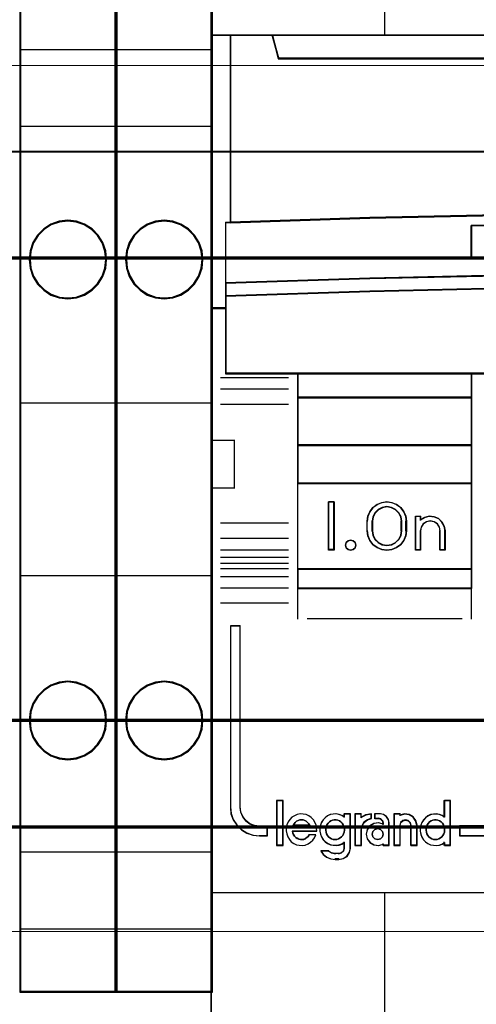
# Model space of a CAD drawing. Header units: millimetres. Extents: x -1290 to 1795, y -4192 to -1311.
# Tile 372 of 656: x 1441.54 to 1446.28, y -3690.16 to -3679.94. Entities that reach past the tile are written whole.
import ezdxf

# ---------------------------------------------------------------- set-up
doc = ezdxf.new("R2010")
doc.units = ezdxf.units.MM
doc.layers.add('30', color=7, linetype='Continuous')
doc.layers.add('45', color=7, linetype='Continuous')
doc.layers.add('Aparatura', color=7, linetype='Continuous', lineweight=13)

# ---------------------------------------------------------------- blocks, each defined once
blk = doc.blocks.new('*U212')
at = {"layer": '45', "color": 7}
for points in [[(441.49476, -233.600374), (423.482515, -233.600374), (423.482515, -315.623143), (441.49476, -315.623143), (459.495865, -315.623143), (477.50811, -315.623143), (477.50811, -233.600374), (459.495865, -233.600374), (441.49476, -233.600374)], [(424.522881, -262.076544), (424.522881, -252.367261), (423.482515, -252.367261), (423.482515, -266.534438), (424.258479, -266.534438), (424.258479, -265.900745), (424.258479, -265.228479), (424.258479, -262.087565), (424.522881, -262.076544)], [(439.239064, -261.695663), (446.741373, -261.612915), (454.249252, -261.612915), (461.751561, -261.695663), (469.25387, -261.855641), (476.499976, -262.087334), (476.499976, -252.367261), (474.327815, -252.367261), (474.010345, -253.558825), (426.98028, -253.558825), (426.66281, -252.367261), (424.490649, -252.367261), (424.490649, -262.087334), (431.731185, -261.855641), (439.239064, -261.695663)], [(426.978408, -253.588105), (474.012217, -253.588105), (474.329712, -252.367261), (468.508972, -252.367261), (459.496572, -252.367261), (450.495312, -252.367261), (441.494053, -252.367261), (432.481653, -252.367261), (426.660913, -252.367261), (426.978408, -253.588105)], [(461.751642, -264.826073), (469.253939, -264.98139), (476.750666, -265.231008), (476.750666, -262.069184), (476.500033, -262.05809), (469.253939, -261.825114), (461.751642, -261.664249), (454.249345, -261.581043), (446.741478, -261.581043), (439.239181, -261.664249), (431.731314, -261.825114), (424.49079, -262.05809), (424.234587, -262.069184), (424.234587, -265.231008), (431.731314, -264.98139), (439.239181, -264.826073), (446.741478, -264.742867), (454.249345, -264.742867), (461.751642, -264.826073)], [(464.010217, -262.237022), (464.010217, -263.916805), (454.99849, -263.79922), (445.992336, -263.79922), (436.975036, -263.916805), (436.975036, -262.237022), (445.992336, -262.125037), (454.99849, -262.125037), (464.010217, -262.237022)], [(454.99849, -263.79922), (464.010217, -263.916805), (464.010217, -262.237022), (454.99849, -262.125037), (445.992336, -262.125037), (436.975036, -262.237022), (436.975036, -263.916805), (445.992336, -263.79922), (454.99849, -263.79922)], [(446.741478, -264.713944), (439.239181, -264.798711), (431.731314, -264.956942), (424.234587, -265.211242), (424.234587, -265.900677), (431.731314, -265.652028), (439.239181, -265.482495), (446.741478, -265.403379), (454.249345, -265.403379), (461.751642, -265.482495), (469.253939, -265.652028), (476.750666, -265.900677), (476.750666, -265.211242), (469.253939, -264.956942), (461.751642, -264.798711), (454.249345, -264.713944), (446.741478, -264.713944)], [(445.995147, -269.920485), (454.995676, -269.920485), (459.49594, -269.920485), (464.001774, -269.920485), (473.007872, -269.920485), (476.750666, -269.920485), (476.750666, -266.509488), (476.750666, -265.872694), (469.253939, -265.629051), (461.751642, -265.462931), (454.249345, -265.385409), (446.741478, -265.385409), (439.239181, -265.462931), (431.731314, -265.629051), (424.234587, -265.872694), (424.234587, -266.509488), (424.234587, -269.920485), (427.982951, -269.920485), (436.983479, -269.920485), (441.494883, -269.920485), (445.995147, -269.920485)], [(437.007268, -271.173646), (437.007268, -269.886374), (427.980619, -269.886374), (427.980619, -271.173646), (437.007268, -271.173646)], [(437.007268, -271.141329), (427.980619, -271.141329), (427.980619, -273.647651), (437.007268, -273.647651), (437.007268, -271.141329)], [(437.007268, -275.62075), (437.007268, -273.613539), (427.980619, -273.613539), (427.980619, -275.62075), (437.007268, -275.62075)], [(437.007268, -280.062468), (437.007268, -275.588434), (427.980619, -275.588434), (427.980619, -280.062468), (437.007268, -280.062468)], [(429.871542, -276.566904), (429.871542, -279.073225), (429.58862, -279.073225), (429.58862, -276.566904), (429.871542, -276.566904)], [(431.586981, -277.569433), (431.626569, -277.313231), (431.728368, -277.073738), (431.886721, -276.862093), (432.101628, -276.706144), (432.344813, -276.605891), (432.604964, -276.566904), (432.865115, -276.605891), (433.113955, -276.706144), (433.323207, -276.862093), (433.487215, -277.073738), (433.589013, -277.313231), (433.622946, -277.569433), (433.622946, -278.070697), (433.589013, -278.332468), (433.487215, -278.571961), (433.323207, -278.778036), (433.113955, -278.933985), (432.865115, -279.039808), (432.604964, -279.073225), (432.344813, -279.039808), (432.101628, -278.933985), (431.886721, -278.778036), (431.728368, -278.571961), (431.626569, -278.332468), (431.586981, -278.070697), (431.586981, -277.569433)], [(433.379418, -278.070742), (433.379418, -277.567592), (433.339595, -277.332789), (433.231502, -277.13153), (433.060829, -276.963813), (432.844643, -276.852002), (432.6057, -276.812868), (432.366758, -276.852002), (432.161951, -276.963813), (431.985588, -277.13153), (431.877495, -277.332789), (431.837672, -277.567592), (431.837672, -278.070742), (431.877495, -278.305545), (431.985588, -278.517986), (432.161951, -278.680111), (432.366758, -278.786332), (432.6057, -278.825466), (432.844643, -278.786332), (433.060829, -278.680111), (433.231502, -278.517986), (433.339595, -278.305545), (433.379418, -278.070742)], [(434.092096, -279.073225), (434.092096, -277.313774), (434.342227, -277.313774), (434.342227, -277.498684), (434.558249, -277.369807), (434.797011, -277.313774), (435.052827, -277.336187), (435.280219, -277.431444), (435.462133, -277.605148), (435.581514, -277.818075), (435.621308, -278.064622), (435.621308, -279.073225), (435.365492, -279.073225), (435.365492, -278.064622), (435.331383, -277.874108), (435.223371, -277.711611), (435.052827, -277.599544), (434.859544, -277.560321), (434.660576, -277.599544), (434.495717, -277.711611), (434.382021, -277.874108), (434.342227, -278.064622), (434.342227, -279.073225), (434.092096, -279.073225)], [(430.960494, -278.674416), (430.996068, -278.809307), (430.960494, -278.944199), (430.865629, -279.038036), (430.729262, -279.073225), (430.598823, -279.038036), (430.498029, -278.944199), (430.462455, -278.809307), (430.498029, -278.674416), (430.598823, -278.580579), (430.729262, -278.54539), (430.865629, -278.580579), (430.960494, -278.674416)], [(437.007268, -280.030152), (427.980619, -280.030152), (427.980619, -281.051711), (437.007268, -281.051711), (437.007268, -280.030152)], [(424.994532, -292.409046), (424.994532, -282.99788), (424.490649, -282.99788), (424.490649, -292.409046), (424.524619, -292.739843), (424.632189, -293.048586), (424.819022, -293.335277), (425.062471, -293.566835), (425.345551, -293.743259), (425.668263, -293.859038), (426.01362, -293.892118), (426.415594, -293.892118), (426.415594, -293.401436), (426.01362, -293.401436), (425.747525, -293.362843), (425.498415, -293.269118), (425.294597, -293.109232), (425.13041, -292.899728), (425.034163, -292.662657), (424.994532, -292.409046)], [(424.994532, -292.409046), (424.994532, -282.99788), (424.490649, -282.99788), (424.490649, -292.409046), (424.524619, -292.739843), (424.632189, -293.048586), (424.819022, -293.335277), (425.062471, -293.566835), (425.345551, -293.743259), (425.668263, -293.859038), (426.01362, -293.892118), (426.415594, -293.892118), (426.415594, -293.401436), (426.01362, -293.401436), (425.747525, -293.362843), (425.498415, -293.269118), (425.294597, -293.109232), (425.13041, -292.899728), (425.034163, -292.662657), (424.994532, -292.409046)], [(427.20706, -294.371479), (427.20706, -292.066238), (426.893697, -292.066238), (426.893697, -294.371479), (427.20706, -294.371479)], [(441.516116, -293.371464), (436.378751, -293.371464), (436.378751, -293.892118), (441.516116, -293.892118), (441.516116, -293.371464)]]:
    blk.add_lwpolyline(points, close=True, dxfattribs=at)
at = {"layer": '45', "color": 139}
for points in [[(441.49476, -233.600374), (423.482515, -233.600374), (423.482515, -315.623143), (441.49476, -315.623143), (459.495865, -315.623143), (477.50811, -315.623143), (477.50811, -233.600374), (459.495865, -233.600374), (441.49476, -233.600374)], [(441.50013, -233.616532), (423.498631, -233.616532), (423.498631, -315.606984), (441.50013, -315.606984), (459.490495, -315.606984), (477.491994, -315.606984), (477.491994, -233.616532), (459.490495, -233.616532), (441.50013, -233.616532)], [(430.996068, -278.809307), (430.960494, -278.674416), (430.865629, -278.580579), (430.729262, -278.54539), (430.598823, -278.580579), (430.498029, -278.674416), (430.462455, -278.809307), (430.498029, -278.944199), (430.598823, -279.038036), (430.729262, -279.073225), (430.865629, -279.038036), (430.960494, -278.944199), (430.996068, -278.809307)], [(429.922774, -294.080631), (430.009304, -294.074945), (430.101602, -294.046519), (430.182364, -293.995351), (430.251588, -293.944183), (430.315043, -293.864589), (430.361193, -293.77931), (430.395805, -293.688345), (430.401573, -293.591695), (430.401573, -293.495044), (430.378499, -293.398394), (430.338118, -293.313115), (430.2862, -293.227835), (430.222745, -293.165297), (430.141983, -293.114129), (430.055453, -293.074332), (429.968923, -293.057276), (429.876624, -293.057276), (429.784326, -293.074332), (429.697796, -293.114129), (429.628572, -293.165297), (429.559348, -293.227835), (429.501661, -293.313115), (429.46128, -293.398394), (429.449743, -293.495044), (429.438205, -293.591695), (429.455511, -293.688345), (429.484355, -293.77931), (429.524736, -293.864589), (429.588191, -293.944183), (429.657415, -293.995351), (429.743945, -294.046519), (429.830475, -294.074945), (429.922774, -294.080631)], [(435.12102, -294.080631), (435.20755, -294.074945), (435.29408, -294.046519), (435.38061, -293.995351), (435.449835, -293.944183), (435.51329, -293.864589), (435.559439, -293.77931), (435.594051, -293.688345), (435.59982, -293.591695), (435.59982, -293.495044), (435.576745, -293.398394), (435.536365, -293.313115), (435.484447, -293.227835), (435.420991, -293.165297), (435.34023, -293.114129), (435.2537, -293.074332), (435.161401, -293.057276), (435.074871, -293.057276), (434.982572, -293.074332), (434.896042, -293.114129), (434.82105, -293.165297), (434.757594, -293.227835), (434.699907, -293.313115), (434.665295, -293.398394), (434.636452, -293.495044), (434.636452, -293.591695), (434.653758, -293.688345), (434.676833, -293.77931), (434.722982, -293.864589), (434.786438, -293.944183), (434.855662, -293.995351), (434.942192, -294.046519), (435.028722, -294.074945), (435.12102, -294.080631)], [(432.421422, -293.799888), (432.38011, -293.653668), (432.273877, -293.554239), (432.132233, -293.513297), (431.990589, -293.554239), (431.884356, -293.653668), (431.843044, -293.799888), (431.884356, -293.940259), (431.990589, -294.045538), (432.132233, -294.080631), (432.273877, -294.045538), (432.38011, -293.940259), (432.421422, -293.799888)]]:
    blk.add_lwpolyline(points, close=True, dxfattribs=at)
for points in [[(432.476932, -245.155304), (432.476932, -252.401373)], [(423.482515, -252.367261), (477.50811, -252.367261)], [(424.490649, -252.367261), (424.490649, -262.087334)], [(426.660913, -252.367261), (427.010089, -253.588105)], [(426.977857, -253.555789), (474.012768, -253.555789)], [(476.750666, -262.098106), (469.253939, -261.839575), (461.751642, -261.669179), (454.249345, -261.581043), (446.741478, -261.581043), (439.239181, -261.669179), (431.731314, -261.839575), (424.234587, -262.098106)], [(424.234587, -262.063995), (424.234587, -269.920485)], [(464.010217, -262.268666), (454.99849, -262.125037), (445.992336, -262.125037), (436.975036, -262.268666)], [(436.975036, -263.916805), (436.975036, -262.234554)], [(464.010217, -263.916805), (454.99849, -263.769586), (445.992336, -263.769586), (436.975036, -263.916805)], [(476.750666, -265.231008), (469.253939, -264.9666), (461.751642, -264.80208), (454.249345, -264.713944), (446.741478, -264.713944), (439.239181, -264.80208), (431.731314, -264.9666), (424.234587, -265.231008)], [(476.750666, -265.900677), (469.253939, -265.643043), (461.751642, -265.467383), (454.249345, -265.385409), (446.741478, -265.385409), (439.239181, -265.467383), (431.731314, -265.643043), (424.234587, -265.900677)], [(424.266818, -266.500327), (423.482515, -266.500327)], [(476.750666, -269.886374), (424.234587, -269.886374)], [(427.980619, -269.886374), (427.980619, -281.051711)], [(427.980619, -269.886374), (437.007268, -269.886374)], [(436.975036, -269.886374), (436.975036, -281.051711)], [(427.51147, -270.139519), (423.983896, -270.139519)], [(427.51147, -270.728397), (423.983896, -270.728397)], [(427.980619, -271.141329), (437.007268, -271.141329)], [(427.51147, -271.52015), (423.983896, -271.52015)], [(423.482515, -273.362188), (424.718061, -273.362188)], [(424.684039, -273.362188), (424.684039, -275.863123)], [(427.980619, -273.613539), (437.007268, -273.613539)], [(427.980619, -275.588434), (437.007268, -275.588434)], [(423.482515, -275.829012), (424.718061, -275.829012)], [(429.871542, -276.566904), (429.58862, -276.566904)], [(429.58862, -276.566904), (429.58862, -279.073225)], [(429.83931, -276.566904), (429.83931, -279.073225)], [(433.622946, -277.588463), (433.589013, -277.327398), (433.487215, -277.083359), (433.323207, -276.867697), (433.113955, -276.708787), (432.865115, -276.606631), (432.604964, -276.566904), (432.344813, -276.606631), (432.101628, -276.708787), (431.886721, -276.867697), (431.728368, -277.083359), (431.626569, -277.327398), (431.586981, -277.588463)], [(433.379418, -277.588463), (433.339595, -277.347167), (433.231502, -277.140342), (433.060829, -276.967987), (432.844643, -276.853084), (432.6057, -276.812868), (432.366758, -276.853084), (432.161951, -276.967987), (431.985588, -277.140342), (431.877495, -277.347167), (431.837672, -277.588463)], [(427.51147, -277.676436), (423.983896, -277.676436)], [(431.586981, -278.083982), (431.586981, -277.556147)], [(431.837672, -278.083982), (431.837672, -277.556147)], [(433.345396, -278.083982), (433.345396, -277.556147)], [(433.590715, -278.083982), (433.590715, -277.556147)], [(434.092096, -277.313774), (434.369646, -277.313774)], [(434.092096, -277.313774), (434.092096, -279.073225)], [(434.335624, -277.313774), (434.335624, -277.527421)], [(435.621308, -278.083982), (435.581309, -277.831078), (435.461311, -277.612661), (435.278459, -277.434478), (435.049892, -277.336765), (434.792756, -277.313774), (434.552761, -277.371252), (434.335624, -277.503452)], [(435.370617, -278.083982), (435.336117, -277.884578), (435.226868, -277.714498), (435.054369, -277.597201), (434.85887, -277.556147), (434.657622, -277.597201), (434.490873, -277.714498), (434.375873, -277.884578), (434.335624, -278.083982)], [(431.586981, -278.049871), (431.626569, -278.31708), (431.728368, -278.561548), (431.886721, -278.771904), (432.101628, -278.931093), (432.344813, -279.039113), (432.604964, -279.073225), (432.865115, -279.039113), (433.113955, -278.931093), (433.323207, -278.771904), (433.487215, -278.561548), (433.589013, -278.31708), (433.622946, -278.049871)], [(431.837672, -278.049871), (431.877495, -278.291167), (431.985588, -278.509483), (432.161951, -278.676092), (432.366758, -278.78525), (432.6057, -278.825466), (432.844643, -278.78525), (433.060829, -278.676092), (433.231502, -278.509483), (433.339595, -278.291167), (433.379418, -278.049871)], [(434.335624, -278.049871), (434.335624, -279.073225)], [(435.338386, -278.049871), (435.338386, -279.073225)], [(435.589076, -278.049871), (435.589076, -279.073225)], [(427.51147, -278.462803), (423.983896, -278.462803)], [(427.51147, -279.062453), (423.983896, -279.062453)], [(429.871542, -279.039113), (429.58862, -279.039113)], [(434.092096, -279.039113), (434.369646, -279.039113)], [(435.338386, -279.039113), (435.621308, -279.039113)], [(427.51147, -279.457432), (423.983896, -279.457432)], [(427.51147, -279.753666), (423.983896, -279.753666)], [(427.51147, -280.040924), (423.983896, -280.040924)], [(427.980619, -280.030152), (437.007268, -280.030152)], [(427.51147, -280.446675), (423.983896, -280.446675)], [(427.51147, -281.035553), (423.983896, -281.035553)], [(427.980619, -281.019394), (437.007268, -281.019394)], [(427.980619, -281.019394), (427.980619, -282.651376)], [(436.975036, -281.019394), (436.975036, -282.651376)], [(427.51147, -281.82192), (423.983896, -281.82192)], [(428.474838, -282.619059), (436.51305, -282.619059)], [(424.490649, -282.99788), (424.490649, -292.414538)], [(424.490649, -282.99788), (425.01889, -282.99788)], [(424.984868, -282.99788), (424.984868, -292.414538)], [(426.877581, -292.051875), (426.877581, -294.387637)], [(426.877581, -292.051875), (427.223176, -292.051875)], [(427.189154, -292.051875), (427.189154, -294.387637)], [(435.565798, -292.051875), (435.565798, -292.942373)], [(435.565798, -292.051875), (435.90602, -292.051875)], [(435.871998, -292.051875), (435.871998, -294.387637)], [(424.490649, -292.382221), (424.524758, -292.719001), (424.632769, -293.033329), (424.820368, -293.325205), (425.064814, -293.560951), (425.349055, -293.740567), (425.673088, -293.85844), (426.019861, -293.892118)], [(424.984868, -292.382221), (425.025117, -292.643286), (425.122867, -292.887325), (425.289616, -293.102988), (425.496615, -293.267572), (425.749613, -293.364053), (426.019861, -293.40378)], [(428.970847, -293.64195), (428.959474, -293.484964), (428.936728, -293.333584), (428.874177, -293.182204), (428.794568, -293.05325), (428.686525, -292.93551), (428.555738, -292.845804), (428.413577, -292.78413), (428.260044, -292.756097), (428.10651, -292.744884), (427.952977, -292.778524), (427.816502, -292.840197), (427.685715, -292.924297), (427.577672, -293.03643), (427.481003, -293.165384), (427.424139, -293.316764), (427.39002, -293.468144), (427.384334, -293.62513), (427.412766, -293.787724), (427.46963, -293.939104), (427.554927, -294.068057), (427.651596, -294.191404), (427.782384, -294.28111), (427.924544, -294.34839), (428.066705, -294.376424), (428.220239, -294.387637), (428.373772, -294.36521), (428.521619, -294.303537), (428.652407, -294.219437), (428.766135, -294.11291), (428.862805, -293.983957), (428.925355, -293.838184)], [(428.609136, -293.35351), (428.562796, -293.267333), (428.499077, -293.193467), (428.429567, -293.131912), (428.348471, -293.094979), (428.261582, -293.058045), (428.174694, -293.05189), (428.087806, -293.058045), (428.000917, -293.094979), (427.925614, -293.131912), (427.856103, -293.193467), (427.792385, -293.267333), (427.746045, -293.35351)], [(430.401573, -292.913084), (430.27576, -292.828984), (430.127072, -292.778524), (429.972665, -292.744884), (429.829696, -292.756097), (429.675289, -292.78413), (429.532319, -292.85141), (429.412225, -292.946724), (429.303568, -293.058857), (429.217787, -293.18781), (429.160599, -293.333584), (429.132005, -293.49057), (429.132005, -293.647557), (429.160599, -293.804544), (429.217787, -293.94471), (429.303568, -294.084877), (429.412225, -294.19701), (429.532319, -294.28111), (429.675289, -294.34839), (429.829696, -294.376424), (429.972665, -294.387637), (430.127072, -294.36521), (430.27576, -294.309144), (430.401573, -294.225044)], [(430.367551, -292.744884), (430.367551, -292.942373)], [(430.367551, -292.744884), (430.718518, -292.744884)], [(430.684495, -292.744884), (430.684495, -294.542038)], [(430.953092, -292.744884), (430.953092, -294.387637)], [(430.953092, -292.744884), (431.296896, -292.744884)], [(431.809021, -292.744884), (431.519092, -292.803457), (431.264665, -292.953145)], [(431.264665, -292.744884), (431.264665, -292.953145)], [(431.809021, -292.97469), (431.601929, -293.050266), (431.418505, -293.183977), (431.306083, -293.37001), (431.264665, -293.585112)], [(431.77679, -292.744884), (431.77679, -293.007006)], [(431.97018, -292.744884), (431.97018, -293.007006)], [(432.271008, -292.744884), (431.97018, -292.744884)], [(431.97018, -292.97469), (432.186848, -292.97469)], [(432.421422, -293.238607), (432.383307, -293.106648), (432.288019, -293.012392), (432.154616, -292.97469)], [(432.727623, -293.238607), (432.697815, -293.050522), (432.584546, -292.891825), (432.423584, -292.786027), (432.238777, -292.744884)], [(432.96757, -292.744884), (432.96757, -294.387637)], [(432.96757, -292.744884), (433.316746, -292.744884)], [(434.169093, -293.35351), (434.111278, -293.11006), (433.97252, -292.91298), (433.758602, -292.779662), (433.515777, -292.744884), (433.284514, -292.820237)], [(433.284514, -292.744884), (433.284514, -292.849014)], [(433.857521, -293.35351), (433.81617, -293.199622), (433.715746, -293.094979), (433.573971, -293.05189), (433.426289, -293.094979), (433.31405, -293.199622), (433.284514, -293.35351)], [(435.59982, -292.913084), (435.468288, -292.828984), (435.331037, -292.778524), (435.17663, -292.744884), (435.027942, -292.756097), (434.873535, -292.78413), (434.730566, -292.85141), (434.610472, -292.946724), (434.501815, -293.058857), (434.416033, -293.18781), (434.358845, -293.333584), (434.330252, -293.49057), (434.330252, -293.647557), (434.358845, -293.804544), (434.416033, -293.94471), (434.501815, -294.084877), (434.610472, -294.19701), (434.730566, -294.28111), (434.873535, -294.34839), (435.027942, -294.376424), (435.17663, -294.387637), (435.331037, -294.36521), (435.468288, -294.309144), (435.59982, -294.225044)], [(425.98763, -293.371464), (426.415594, -293.371464)], [(426.381572, -293.371464), (426.381572, -293.892118)], [(427.701278, -293.624609), (428.970847, -293.624609)], [(427.701278, -293.624609), (427.724405, -293.731212), (427.759094, -293.820047), (427.811128, -293.897038), (427.880507, -293.968106), (427.949886, -294.015485), (428.036609, -294.056941), (428.123333, -294.080631), (428.210056, -294.080631), (428.302561, -294.068786), (428.389285, -294.033252), (428.458663, -293.979951), (428.528042, -293.914805), (428.585858, -293.831892)], [(427.746045, -293.321194), (428.609136, -293.321194)], [(430.953092, -294.387637), (431.296896, -294.387637), (431.296896, -293.552795)], [(432.421422, -293.279772), (432.184378, -293.206291), (431.941553, -293.240205), (431.733416, -293.358905), (431.583096, -293.56239), (431.536843, -293.79979), (431.583096, -294.03719), (431.733416, -294.235023), (431.941553, -294.353723), (432.184378, -294.387637), (432.421422, -294.319809)], [(432.389191, -293.206291), (432.389191, -293.310422)], [(432.693601, -293.206291), (432.693601, -294.387637)], [(433.284514, -293.321194), (433.284514, -294.387637)], [(433.825289, -293.321194), (433.825289, -294.387637)], [(434.136862, -293.321194), (434.136862, -294.387637)], [(436.378751, -293.371464), (476.499976, -293.371464)], [(436.378751, -293.371464), (436.378751, -293.892118)], [(425.98763, -293.859802), (426.415594, -293.859802)], [(428.553626, -293.816713), (428.926081, -293.816713)], [(436.378751, -293.859802), (476.499976, -293.859802)], [(426.877581, -294.355321), (427.223176, -294.355321)], [(429.176771, -294.646169), (429.3107, -294.83525), (429.491214, -294.988878), (429.706666, -295.083418), (429.939586, -295.112962)], [(429.176771, -294.646169), (429.593992, -294.646169)], [(429.559969, -294.646169), (429.731409, -294.763166), (429.939586, -294.811342)], [(430.095373, -295.112962), (430.3364, -295.066559), (430.536277, -294.944751), (430.671488, -294.735937), (430.718518, -294.509721)], [(430.095373, -294.811342), (430.251597, -294.768253), (430.364079, -294.663609), (430.401573, -294.509721)], [(430.367551, -294.195534), (430.367551, -294.542038)], [(432.389191, -294.288892), (432.389191, -294.387637)], [(432.389191, -294.355321), (432.727623, -294.355321)], [(432.96757, -294.355321), (433.316746, -294.355321)], [(433.825289, -294.355321), (434.169093, -294.355321)], [(435.565798, -294.195534), (435.565798, -294.387637)], [(435.565798, -294.355321), (435.90602, -294.355321)], [(429.905564, -294.779025), (430.127604, -294.779025)], [(430.127604, -295.080646), (429.905564, -295.080646)], [(423.482515, -296.823939), (441.516116, -296.823939)], [(432.476932, -296.823939), (432.476932, -304.068212)]]:
    blk.add_lwpolyline(points, dxfattribs=at)
at = {"layer": '45', "color": 140}
for points in [[(424.522881, -262.076544), (424.522881, -252.367261), (423.482515, -252.367261), (423.482515, -266.534438), (424.258479, -266.534438), (424.258479, -265.900745), (424.258479, -265.228479), (424.258479, -262.087565), (424.522881, -262.076544)], [(424.506765, -262.070555), (424.506765, -252.383419), (423.498631, -252.383419), (423.498631, -266.51828), (424.250554, -266.51828), (424.250554, -265.886032), (424.250554, -265.2153), (424.250554, -262.08155), (424.506765, -262.070555)], [(439.239064, -261.695663), (446.741373, -261.612915), (454.249252, -261.612915), (461.751561, -261.695663), (469.25387, -261.855641), (476.499976, -262.087334), (476.499976, -252.367261), (474.327815, -252.367261), (474.010345, -253.558825), (426.98028, -253.558825), (426.66281, -252.367261), (424.490649, -252.367261), (424.490649, -262.087334), (431.731185, -261.855641), (439.239064, -261.695663)], [(426.994309, -253.571947), (473.996316, -253.571947), (474.313596, -252.383419), (468.496792, -252.383419), (459.490486, -252.383419), (450.495312, -252.383419), (441.500139, -252.383419), (432.493833, -252.383419), (426.677029, -252.383419), (426.994309, -253.571947)]]:
    blk.add_lwpolyline(points, close=True, dxfattribs=at)
at = {"layer": '45', "color": 59}
for points in [[(439.244757, -261.680807), (446.742675, -261.598334), (454.246159, -261.598334), (461.744077, -261.680807), (469.241995, -261.840253), (476.48386, -262.071176), (476.48386, -252.383419), (474.31297, -252.383419), (473.995687, -253.571022), (426.993148, -253.571022), (426.675864, -252.383419), (424.504974, -252.383419), (424.504974, -262.071176), (431.741272, -261.840253), (439.244757, -261.680807)], [(426.978408, -253.588105), (474.012217, -253.588105), (474.329712, -252.367261), (468.508972, -252.367261), (459.496572, -252.367261), (450.495312, -252.367261), (441.494053, -252.367261), (432.481653, -252.367261), (426.660913, -252.367261), (426.978408, -253.588105)], [(461.751642, -264.826073), (469.253939, -264.98139), (476.750666, -265.231008), (476.750666, -262.069184), (476.500033, -262.05809), (469.253939, -261.825114), (461.751642, -261.664249), (454.249345, -261.581043), (446.741478, -261.581043), (439.239181, -261.664249), (431.731314, -261.825114), (424.49079, -262.05809), (424.234587, -262.069184), (424.234587, -265.231008), (431.731314, -264.98139), (439.239181, -264.826073), (446.741478, -264.742867), (454.249345, -264.742867), (461.751642, -264.826073)], [(464.010217, -262.237022), (464.010217, -263.916805), (454.99849, -263.79922), (445.992336, -263.79922), (436.975036, -263.916805), (436.975036, -262.237022), (445.992336, -262.125037), (454.99849, -262.125037), (464.010217, -262.237022)], [(454.99849, -263.79922), (464.010217, -263.916805), (464.010217, -262.237022), (454.99849, -262.125037), (445.992336, -262.125037), (436.975036, -262.237022), (436.975036, -263.916805), (445.992336, -263.79922), (454.99849, -263.79922)], [(454.993118, -263.785183), (463.994101, -263.900647), (463.994101, -262.251161), (454.993118, -262.141195), (445.997702, -262.141195), (436.991152, -262.251161), (436.991152, -263.900647), (445.997702, -263.785183), (454.993118, -263.785183)], [(446.741478, -264.713944), (439.239181, -264.798711), (431.731314, -264.956942), (424.234587, -265.211242), (424.234587, -265.900677), (431.731314, -265.652028), (439.239181, -265.482495), (446.741478, -265.403379), (454.249345, -265.403379), (461.751642, -265.482495), (469.253939, -265.652028), (476.750666, -265.900677), (476.750666, -265.211242), (469.253939, -264.956942), (461.751642, -264.798711), (454.249345, -264.713944), (446.741478, -264.713944)], [(446.742757, -264.730103), (439.244809, -264.812689), (431.741294, -264.966851), (424.248912, -265.21461), (424.248912, -265.886314), (431.741294, -265.64406), (439.244809, -265.478887), (446.742757, -265.401806), (454.246272, -265.401806), (461.74422, -265.478887), (469.242168, -265.64406), (476.73455, -265.886314), (476.73455, -265.21461), (469.242168, -264.966851), (461.74422, -264.812689), (454.246272, -264.730103), (446.742757, -264.730103)], [(445.995147, -269.920485), (454.995676, -269.920485), (459.49594, -269.920485), (464.001774, -269.920485), (473.007872, -269.920485), (476.750666, -269.920485), (476.750666, -266.509488), (476.750666, -265.872694), (469.253939, -265.629051), (461.751642, -265.462931), (454.249345, -265.385409), (446.741478, -265.385409), (439.239181, -265.462931), (431.731314, -265.629051), (424.234587, -265.872694), (424.234587, -266.509488), (424.234587, -269.920485), (427.982951, -269.920485), (436.983479, -269.920485), (441.494883, -269.920485), (445.995147, -269.920485)], [(445.996859, -269.904327), (454.99217, -269.904327), (459.489826, -269.904327), (463.993048, -269.904327), (472.993926, -269.904327), (476.73455, -269.904327), (476.73455, -266.516285), (476.73455, -265.883778), (469.242168, -265.641775), (461.74422, -265.476773), (454.246272, -265.399772), (446.742757, -265.399772), (439.244809, -265.476773), (431.741294, -265.641775), (424.248912, -265.883778), (424.248912, -266.516285), (424.248912, -269.904327), (427.995103, -269.904327), (436.990414, -269.904327), (441.499203, -269.904327), (445.996859, -269.904327)], [(437.007268, -271.173646), (437.007268, -269.886374), (427.980619, -269.886374), (427.980619, -271.173646), (437.007268, -271.173646)], [(436.992943, -271.157488), (436.992943, -269.902532), (427.994944, -269.902532), (427.994944, -271.157488), (436.992943, -271.157488)], [(437.007268, -271.141329), (427.980619, -271.141329), (427.980619, -273.647651), (437.007268, -273.647651), (437.007268, -271.141329)], [(436.992943, -271.155692), (427.994944, -271.155692), (427.994944, -273.631492), (436.992943, -273.631492), (436.992943, -271.155692)], [(437.007268, -275.62075), (437.007268, -273.613539), (427.980619, -273.613539), (427.980619, -275.62075), (437.007268, -275.62075)], [(436.992943, -275.604592), (436.992943, -273.629697), (427.994944, -273.629697), (427.994944, -275.604592), (436.992943, -275.604592)], [(437.007268, -280.062468), (437.007268, -275.588434), (427.980619, -275.588434), (427.980619, -280.062468), (437.007268, -280.062468)], [(429.871542, -276.566904), (429.871542, -279.073225), (429.58862, -279.073225), (429.58862, -276.566904), (429.871542, -276.566904)], [(431.586981, -277.569433), (431.626569, -277.313231), (431.728368, -277.073738), (431.886721, -276.862093), (432.101628, -276.706144), (432.344813, -276.605891), (432.604964, -276.566904), (432.865115, -276.605891), (433.113955, -276.706144), (433.323207, -276.862093), (433.487215, -277.073738), (433.589013, -277.313231), (433.622946, -277.569433), (433.622946, -278.070697), (433.589013, -278.332468), (433.487215, -278.571961), (433.323207, -278.778036), (433.113955, -278.933985), (432.865115, -279.039808), (432.604964, -279.073225), (432.344813, -279.039808), (432.101628, -278.933985), (431.886721, -278.778036), (431.728368, -278.571961), (431.626569, -278.332468), (431.586981, -278.070697), (431.586981, -277.569433)], [(433.379418, -278.070742), (433.379418, -277.567592), (433.339595, -277.332789), (433.231502, -277.13153), (433.060829, -276.963813), (432.844643, -276.852002), (432.6057, -276.812868), (432.366758, -276.852002), (432.161951, -276.963813), (431.985588, -277.13153), (431.877495, -277.332789), (431.837672, -277.567592), (431.837672, -278.070742), (431.877495, -278.305545), (431.985588, -278.517986), (432.161951, -278.680111), (432.366758, -278.786332), (432.6057, -278.825466), (432.844643, -278.786332), (433.060829, -278.680111), (433.231502, -278.517986), (433.339595, -278.305545), (433.379418, -278.070742)], [(433.363302, -278.066702), (433.363302, -277.571632), (433.324311, -277.340599), (433.218478, -277.142571), (433.051373, -276.977548), (432.839707, -276.867532), (432.60576, -276.829027), (432.371813, -276.867532), (432.171287, -276.977548), (431.998612, -277.142571), (431.892779, -277.340599), (431.853788, -277.571632), (431.853788, -278.066702), (431.892779, -278.297735), (431.998612, -278.506765), (432.171287, -278.666287), (432.371813, -278.770802), (432.60576, -278.809307), (432.839707, -278.770802), (433.051373, -278.666287), (433.218478, -278.506765), (433.324311, -278.297735), (433.363302, -278.066702)], [(434.092096, -279.073225), (434.092096, -277.313774), (434.342227, -277.313774), (434.342227, -277.498684), (434.558249, -277.369807), (434.797011, -277.313774), (435.052827, -277.336187), (435.280219, -277.431444), (435.462133, -277.605148), (435.581514, -277.818075), (435.621308, -278.064622), (435.621308, -279.073225), (435.365492, -279.073225), (435.365492, -278.064622), (435.331383, -277.874108), (435.223371, -277.711611), (435.052827, -277.599544), (434.859544, -277.560321), (434.660576, -277.599544), (434.495717, -277.711611), (434.382021, -277.874108), (434.342227, -278.064622), (434.342227, -279.073225), (434.092096, -279.073225)], [(430.960494, -278.674416), (430.996068, -278.809307), (430.960494, -278.944199), (430.865629, -279.038036), (430.729262, -279.073225), (430.598823, -279.038036), (430.498029, -278.944199), (430.462455, -278.809307), (430.498029, -278.674416), (430.598823, -278.580579), (430.729262, -278.54539), (430.865629, -278.580579), (430.960494, -278.674416)], [(437.007268, -280.030152), (427.980619, -280.030152), (427.980619, -281.051711), (437.007268, -281.051711), (437.007268, -280.030152)], [(436.992943, -280.044514), (427.994944, -280.044514), (427.994944, -281.035553), (436.992943, -281.035553), (436.992943, -280.044514)], [(424.994532, -292.409046), (424.994532, -282.99788), (424.490649, -282.99788), (424.490649, -292.409046), (424.524619, -292.739843), (424.632189, -293.048586), (424.819022, -293.335277), (425.062471, -293.566835), (425.345551, -293.743259), (425.668263, -293.859038), (426.01362, -293.892118), (426.415594, -293.892118), (426.415594, -293.401436), (426.01362, -293.401436), (425.747525, -293.362843), (425.498415, -293.269118), (425.294597, -293.109232), (425.13041, -292.899728), (425.034163, -292.662657), (424.994532, -292.409046)], [(424.994532, -292.409046), (424.994532, -282.99788), (424.490649, -282.99788), (424.490649, -292.409046), (424.524619, -292.739843), (424.632189, -293.048586), (424.819022, -293.335277), (425.062471, -293.566835), (425.345551, -293.743259), (425.668263, -293.859038), (426.01362, -293.892118), (426.415594, -293.892118), (426.415594, -293.401436), (426.01362, -293.401436), (425.747525, -293.362843), (425.498415, -293.269118), (425.294597, -293.109232), (425.13041, -292.899728), (425.034163, -292.662657), (424.994532, -292.409046)], [(425.000889, -292.398838), (425.000889, -283.014038), (424.504974, -283.014038), (424.504974, -292.398838), (424.538407, -292.728708), (424.644276, -293.036587), (424.828155, -293.322474), (425.067754, -293.553383), (425.346357, -293.729314), (425.663965, -293.844768), (426.003861, -293.877755), (426.399478, -293.877755), (426.399478, -293.388448), (426.003861, -293.388448), (425.741974, -293.349963), (425.496803, -293.2565), (425.296208, -293.097063), (425.134618, -292.888145), (425.039893, -292.651738), (425.000889, -292.398838)], [(425.000889, -292.398838), (425.000889, -283.014038), (424.504974, -283.014038), (424.504974, -292.398838), (424.538407, -292.728708), (424.644276, -293.036587), (424.828155, -293.322474), (425.067754, -293.553383), (425.346357, -293.729314), (425.663965, -293.844768), (426.003861, -293.877755), (426.399478, -293.877755), (426.399478, -293.388448), (426.003861, -293.388448), (425.741974, -293.349963), (425.496803, -293.2565), (425.296208, -293.097063), (425.134618, -292.888145), (425.039893, -292.651738), (425.000889, -292.398838)], [(427.223176, -294.387637), (427.223176, -292.051875), (426.877581, -292.051875), (426.877581, -294.387637), (427.223176, -294.387637)], [(434.330252, -293.495699), (434.330252, -293.651788), (434.358695, -293.807877), (434.415582, -293.947243), (434.500912, -294.086608), (434.608998, -294.1981), (434.72846, -294.281719), (434.870678, -294.348615), (435.024273, -294.376488), (435.172179, -294.387637), (435.325773, -294.365339), (435.462302, -294.309592), (435.593142, -294.225973), (435.593142, -294.387637), (435.90602, -294.387637), (435.90602, -292.051875), (435.593142, -292.051875), (435.593142, -292.921514), (435.462302, -292.837895), (435.325773, -292.787724), (435.172179, -292.754276), (435.024273, -292.765425), (434.870678, -292.793298), (434.72846, -292.860194), (434.608998, -292.954962), (434.500912, -293.066454), (434.415582, -293.19467), (434.358695, -293.33961), (434.330252, -293.495699)], [(427.39002, -293.468144), (427.384334, -293.62513), (427.412766, -293.787724), (427.46963, -293.939104), (427.554927, -294.068057), (427.651596, -294.191404), (427.782384, -294.28111), (427.924544, -294.34839), (428.066705, -294.376424), (428.220239, -294.387637), (428.373772, -294.36521), (428.521619, -294.303537), (428.652407, -294.219437), (428.766135, -294.11291), (428.862805, -293.983957), (428.925355, -293.838184), (428.578483, -293.838184), (428.521619, -293.916677), (428.453382, -293.97835), (428.385145, -294.02881), (428.299849, -294.06245), (428.208866, -294.073664), (428.123569, -294.073664), (428.038273, -294.051237), (427.952977, -294.01199), (427.884739, -293.967137), (427.816502, -293.899857), (427.765324, -293.82697), (427.731206, -293.74287), (427.70846, -293.64195), (428.970847, -293.64195), (428.959474, -293.484964), (428.936728, -293.333584), (428.874177, -293.182204), (428.794568, -293.05325), (428.686525, -292.93551), (428.555738, -292.845804), (428.413577, -292.78413), (428.260044, -292.756097), (428.10651, -292.744884), (427.952977, -292.778524), (427.816502, -292.840197), (427.685715, -292.924297), (427.577672, -293.03643), (427.481003, -293.165384), (427.424139, -293.316764), (427.39002, -293.468144)], [(428.609136, -293.35351), (427.746045, -293.35351), (427.792385, -293.267333), (427.856103, -293.193467), (427.925614, -293.131912), (428.000917, -293.094979), (428.087806, -293.058045), (428.174694, -293.05189), (428.261582, -293.058045), (428.348471, -293.094979), (428.429567, -293.131912), (428.499077, -293.193467), (428.562796, -293.267333), (428.609136, -293.35351)], [(428.609136, -293.35351), (427.746045, -293.35351), (427.792385, -293.267333), (427.856103, -293.193467), (427.925614, -293.131912), (428.000917, -293.094979), (428.087806, -293.058045), (428.174694, -293.05189), (428.261582, -293.058045), (428.348471, -293.094979), (428.429567, -293.131912), (428.499077, -293.193467), (428.562796, -293.267333), (428.609136, -293.35351)], [(429.132005, -293.641967), (429.160437, -293.797982), (429.217301, -293.937281), (429.302598, -294.076579), (429.41064, -294.188018), (429.530055, -294.271598), (429.672215, -294.338461), (429.825749, -294.366321), (429.967909, -294.377465), (430.121443, -294.355177), (430.26929, -294.299457), (430.394391, -294.215878), (430.394391, -294.533479), (430.360273, -294.672778), (430.257917, -294.767501), (430.115757, -294.806505), (429.922418, -294.806505), (429.72908, -294.767501), (429.56986, -294.672778), (429.177496, -294.672778), (429.308284, -294.85108), (429.484563, -294.995951), (429.694961, -295.085102), (429.922418, -295.112962), (430.115757, -295.112962), (430.3489, -295.068386), (430.542238, -294.951376), (430.673026, -294.750785), (430.718518, -294.533479), (430.718518, -292.744884), (430.394391, -292.744884), (430.394391, -292.912042), (430.26929, -292.828463), (430.121443, -292.778315), (429.967909, -292.744884), (429.825749, -292.756027), (429.672215, -292.783887), (429.530055, -292.850751), (429.41064, -292.945474), (429.302598, -293.056913), (429.217301, -293.185068), (429.160437, -293.329938), (429.132005, -293.485953), (429.132005, -293.641967)], [(430.141983, -293.114129), (430.222745, -293.165297), (430.2862, -293.227835), (430.338118, -293.313115), (430.378499, -293.398394), (430.401573, -293.495044), (430.401573, -293.591695), (430.395805, -293.688345), (430.361193, -293.77931), (430.315043, -293.864589), (430.251588, -293.944183), (430.182364, -293.995351), (430.101602, -294.046519), (430.009304, -294.074945), (429.922774, -294.080631), (429.830475, -294.074945), (429.743945, -294.046519), (429.657415, -293.995351), (429.588191, -293.944183), (429.524736, -293.864589), (429.484355, -293.77931), (429.455511, -293.688345), (429.438205, -293.591695), (429.449743, -293.495044), (429.46128, -293.398394), (429.501661, -293.313115), (429.559348, -293.227835), (429.628572, -293.165297), (429.697796, -293.114129), (429.784326, -293.074332), (429.876624, -293.057276), (429.968923, -293.057276), (430.055453, -293.074332), (430.141983, -293.114129)], [(429.484355, -293.77931), (429.455511, -293.688345), (429.438205, -293.591695), (429.449743, -293.495044), (429.46128, -293.398394), (429.501661, -293.313115), (429.559348, -293.227835), (429.628572, -293.165297), (429.697796, -293.114129), (429.784326, -293.074332), (429.876624, -293.057276), (429.968923, -293.057276), (430.055453, -293.074332), (430.141983, -293.114129), (430.222745, -293.165297), (430.2862, -293.227835), (430.338118, -293.313115), (430.378499, -293.398394), (430.401573, -293.495044), (430.401573, -293.591695), (430.395805, -293.688345), (430.361193, -293.77931), (430.315043, -293.864589), (430.251588, -293.944183), (430.182364, -293.995351), (430.101602, -294.046519), (430.009304, -294.074945), (429.922774, -294.080631), (429.830475, -294.074945), (429.743945, -294.046519), (429.657415, -293.995351), (429.588191, -293.944183), (429.524736, -293.864589), (429.484355, -293.77931)], [(430.953092, -292.744884), (430.953092, -294.387637), (431.276957, -294.387637), (431.276957, -293.569064), (431.317441, -293.361617), (431.427323, -293.182204), (431.606606, -293.05325), (431.809021, -292.980364), (431.809021, -292.744884), (431.525639, -292.795344), (431.276957, -292.924297), (431.276957, -292.744884), (430.953092, -292.744884)], [(430.967418, -292.759246), (430.967418, -294.371479), (431.279764, -294.371479), (431.279764, -293.568114), (431.318808, -293.364521), (431.424783, -293.188441), (431.597689, -293.061884), (431.792906, -292.990351), (431.792906, -292.759246), (431.519602, -292.808769), (431.279764, -292.935326), (431.279764, -292.759246), (430.967418, -292.759246)], [(431.582642, -293.569064), (431.536843, -293.804544), (431.582642, -294.040024), (431.73149, -294.236257), (431.937586, -294.353997), (432.178032, -294.387637), (432.412753, -294.320357), (432.412753, -294.387637), (432.727623, -294.387637), (432.727623, -293.215844), (432.698998, -293.03643), (432.590225, -292.88505), (432.435653, -292.78413), (432.258181, -292.744884), (431.983386, -292.744884), (431.983386, -292.980364), (432.172307, -292.980364), (432.29253, -293.014004), (432.378404, -293.098104), (432.412753, -293.215844), (432.412753, -293.28873), (432.178032, -293.215844), (431.937586, -293.249484), (431.73149, -293.367224), (431.582642, -293.569064)], [(432.96757, -292.744884), (432.96757, -294.387637), (433.293698, -294.387637), (433.293698, -293.333584), (433.322305, -293.193417), (433.431015, -293.098104), (433.574053, -293.058857), (433.71137, -293.098104), (433.808636, -293.193417), (433.848687, -293.333584), (433.848687, -294.387637), (434.169093, -294.387637), (434.169093, -293.333584), (434.111878, -293.098104), (433.974561, -292.907477), (433.762864, -292.778524), (433.522559, -292.744884), (433.293698, -292.81777), (433.293698, -292.744884), (432.96757, -292.744884)], [(432.983685, -292.759246), (432.983685, -294.371479), (433.301065, -294.371479), (433.301065, -293.337009), (433.328905, -293.199446), (433.434698, -293.105904), (433.5739, -293.067386), (433.707533, -293.105904), (433.80219, -293.199446), (433.841166, -293.337009), (433.841166, -294.371479), (434.152978, -294.371479), (434.152978, -293.337009), (434.097297, -293.105904), (433.963664, -292.918819), (433.757645, -292.792261), (433.523787, -292.759246), (433.301065, -292.830779), (433.301065, -292.759246), (432.983685, -292.759246)], [(434.665295, -293.398394), (434.699907, -293.313115), (434.757594, -293.227835), (434.82105, -293.165297), (434.896042, -293.114129), (434.982572, -293.074332), (435.074871, -293.057276), (435.161401, -293.057276), (435.2537, -293.074332), (435.34023, -293.114129), (435.420991, -293.165297), (435.484447, -293.227835), (435.536365, -293.313115), (435.576745, -293.398394), (435.59982, -293.495044), (435.59982, -293.591695), (435.594051, -293.688345), (435.559439, -293.77931), (435.51329, -293.864589), (435.449835, -293.944183), (435.38061, -293.995351), (435.29408, -294.046519), (435.20755, -294.074945), (435.12102, -294.080631), (435.028722, -294.074945), (434.942192, -294.046519), (434.855662, -293.995351), (434.786438, -293.944183), (434.722982, -293.864589), (434.676833, -293.77931), (434.653758, -293.688345), (434.636452, -293.591695), (434.636452, -293.495044), (434.665295, -293.398394)], [(434.665295, -293.398394), (434.699907, -293.313115), (434.757594, -293.227835), (434.82105, -293.165297), (434.896042, -293.114129), (434.982572, -293.074332), (435.074871, -293.057276), (435.161401, -293.057276), (435.2537, -293.074332), (435.34023, -293.114129), (435.420991, -293.165297), (435.484447, -293.227835), (435.536365, -293.313115), (435.576745, -293.398394), (435.59982, -293.495044), (435.59982, -293.591695), (435.594051, -293.688345), (435.559439, -293.77931), (435.51329, -293.864589), (435.449835, -293.944183), (435.38061, -293.995351), (435.29408, -294.046519), (435.20755, -294.074945), (435.12102, -294.080631), (435.028722, -294.074945), (434.942192, -294.046519), (434.855662, -293.995351), (434.786438, -293.944183), (434.722982, -293.864589), (434.676833, -293.77931), (434.653758, -293.688345), (434.636452, -293.591695), (434.636452, -293.495044), (434.665295, -293.398394)], [(432.38011, -293.653668), (432.421422, -293.799888), (432.38011, -293.940259), (432.273877, -294.045538), (432.132233, -294.080631), (431.990589, -294.045538), (431.884356, -293.940259), (431.843044, -293.799888), (431.884356, -293.653668), (431.990589, -293.554239), (432.132233, -293.513297), (432.273877, -293.554239), (432.38011, -293.653668)], [(431.843044, -293.799888), (431.884356, -293.653668), (431.990589, -293.554239), (432.132233, -293.513297), (432.273877, -293.554239), (432.38011, -293.653668), (432.421422, -293.799888), (432.38011, -293.940259), (432.273877, -294.045538), (432.132233, -294.080631), (431.990589, -294.045538), (431.884356, -293.940259), (431.843044, -293.799888)], [(441.501791, -293.385827), (436.394867, -293.385827), (436.394867, -293.877755), (441.501791, -293.877755), (441.501791, -293.385827)]]:
    blk.add_lwpolyline(points, close=True, dxfattribs=at)
at = {"layer": '45', "color": 1}
for points in [[(424.994532, -292.409046), (424.994532, -282.99788), (424.490649, -282.99788), (424.490649, -292.409046), (424.524619, -292.739843), (424.632189, -293.048586), (424.819022, -293.335277), (425.062471, -293.566835), (425.345551, -293.743259), (425.668263, -293.859038), (426.01362, -293.892118), (426.415594, -293.892118), (426.415594, -293.401436), (426.01362, -293.401436), (425.747525, -293.362843), (425.498415, -293.269118), (425.294597, -293.109232), (425.13041, -292.899728), (425.034163, -292.662657), (424.994532, -292.409046)], [(441.516116, -293.371464), (436.378751, -293.371464), (436.378751, -293.892118), (441.516116, -293.892118), (441.516116, -293.371464)]]:
    blk.add_lwpolyline(points, close=True, dxfattribs=at)
blk = doc.blocks.new('*U222')
at = {"layer": '30', "color": 7}
for points in [[(117.203183, -407.003322), (764.797637, -407.003322), (117.203183, -407.003322)], [(764.797637, -407.003322), (117.203183, -407.003322), (117.203183, -409.539374), (117.203183, -411.03606), (117.203183, -412.574321), (764.797637, -412.574321), (764.797637, -411.03606), (764.797637, -409.539374), (764.797637, -407.003322)], [(117.203183, -412.488144), (764.797637, -412.488144), (117.203183, -412.488144)], [(764.797637, -412.488144), (117.203183, -412.488144), (117.203183, -414.007719), (117.203183, -435.076424), (117.203183, -436.55493), (764.797637, -436.55493), (764.797637, -435.076424), (764.797637, -414.007719), (764.797637, -412.488144)], [(117.203183, -436.468753), (764.797637, -436.468753), (117.203183, -436.468753)], [(764.797637, -436.468753), (117.203183, -436.468753), (117.203183, -437.964885), (117.203183, -439.544136), (117.203183, -442.07925), (764.797637, -442.07925), (764.797637, -439.544136), (764.797637, -437.964885), (764.797637, -436.468753)], [(764.754661, -436.510046), (117.246158, -436.510046), (117.246158, -437.983677), (117.246158, -439.539176), (117.246158, -442.036161), (764.754661, -442.036161), (764.754661, -439.539176), (764.754661, -437.983677), (764.754661, -436.510046)], [(117.203183, -441.993072), (764.797637, -441.993072), (117.203183, -441.993072)]]:
    blk.add_lwpolyline(points, close=True, dxfattribs=at)
at = {"layer": '30', "color": 59}
blk.add_lwpolyline([(764.754661, -407.046411), (117.246158, -407.046411), (117.246158, -409.543232), (117.246158, -411.016766), (117.246158, -412.531232), (764.754661, -412.531232), (764.754661, -411.016766), (764.754661, -409.543232), (764.754661, -407.046411)], close=True, dxfattribs=at)
blk = doc.blocks.new('*U251')
at = {"layer": '45', "color": 7}
for points in [[(435.005325, -698.804806), (435.005325, -750.882783)], [(435.005325, -701.989773), (439.999438, -701.989773)], [(435.005325, -705.968288), (439.999438, -705.968288)], [(435.005325, -720.315002), (439.999438, -720.315002)], [(435.005325, -729.279229), (439.999438, -729.279229)], [(435.005325, -743.613374), (439.999438, -743.613374)], [(435.005325, -747.602662), (439.999438, -747.602662)]]:
    blk.add_lwpolyline(points, dxfattribs=at)
for points in [[(435.005325, -750.882783), (439.999438, -750.882783), (439.999438, -750.882783), (439.999438, -698.804806), (439.999438, -698.804806), (435.005325, -698.804806), (435.005325, -750.882783)], [(435.050091, -750.837899), (439.954672, -750.837899), (439.954672, -698.84969), (435.050091, -698.84969), (435.050091, -750.837899)], [(439.512382, -712.888499), (439.466385, -712.438859), (439.318536, -712.009202), (439.078692, -711.616183), (438.756709, -711.293108), (438.369016, -711.049969), (437.948467, -710.900089), (437.50492, -710.85346), (437.058087, -710.900089), (436.624396, -711.049969), (436.249845, -711.293108), (435.927863, -711.616183), (435.688018, -712.009202), (435.540169, -712.438859), (435.494172, -712.888499), (435.540169, -713.34147), (435.688018, -713.767796), (435.927863, -714.160815), (436.249845, -714.48389), (436.624396, -714.727029), (437.058087, -714.88024), (437.50492, -714.923539), (437.948467, -714.88024), (438.369016, -714.727029), (438.756709, -714.48389), (439.078692, -714.160815), (439.318536, -713.767796), (439.466385, -713.34147), (439.512382, -712.888499)], [(439.465826, -712.888499), (439.420874, -712.448776), (439.276385, -712.028596), (439.041991, -711.644245), (438.727327, -711.328296), (438.348445, -711.090519), (437.937454, -710.943945), (437.503987, -710.898344), (437.06731, -710.943945), (436.643475, -711.090519), (436.277437, -711.328296), (435.962772, -711.644245), (435.728379, -712.028596), (435.58389, -712.448776), (435.538938, -712.888499), (435.58389, -713.33148), (435.728379, -713.748403), (435.962772, -714.132754), (436.277437, -714.448703), (436.643475, -714.686479), (437.06731, -714.836311), (437.503987, -714.878655), (437.937454, -714.836311), (438.348445, -714.686479), (438.727327, -714.448703), (439.041991, -714.132754), (439.276385, -713.748403), (439.420874, -713.33148), (439.465826, -712.888499)], [(439.512382, -736.798571), (439.466385, -736.33549), (439.318536, -735.905724), (439.078692, -735.525931), (438.756709, -735.202774), (438.369016, -734.959573), (437.948467, -734.806323), (437.50492, -734.749687), (437.058087, -734.806323), (436.624396, -734.959573), (436.249845, -735.202774), (435.927863, -735.525931), (435.688018, -735.905724), (435.540169, -736.33549), (435.494172, -736.798571), (435.540169, -737.248326), (435.688018, -737.678092), (435.927863, -738.057885), (436.249845, -738.384374), (436.624396, -738.627575), (437.058087, -738.777493), (437.50492, -738.834129), (437.948467, -738.777493), (438.369016, -738.627575), (438.756709, -738.384374), (439.078692, -738.057885), (439.318536, -737.678092), (439.466385, -737.248326), (439.512382, -736.798571)], [(439.465826, -736.798419), (439.420874, -736.345923), (439.276385, -735.92598), (439.041991, -735.554868), (438.727327, -735.239097), (438.348445, -735.001455), (437.937454, -734.851708), (437.503987, -734.796367), (437.06731, -734.851708), (436.643475, -735.001455), (436.277437, -735.239097), (435.962772, -735.554868), (435.728379, -735.92598), (435.58389, -736.345923), (435.538938, -736.798419), (435.58389, -737.237894), (435.728379, -737.657836), (435.962772, -738.028949), (436.277437, -738.347975), (436.643475, -738.585617), (437.06731, -738.732108), (437.503987, -738.78745), (437.937454, -738.732108), (438.348445, -738.585617), (438.727327, -738.347975), (439.041991, -738.028949), (439.276385, -737.657836), (439.420874, -737.237894), (439.465826, -736.798419)]]:
    blk.add_lwpolyline(points, close=True, dxfattribs=at)
blk = doc.blocks.new('*U252')
at = {"layer": '45', "color": 7}
for points in [[(440.00302, -698.804806), (440.00302, -750.882783)], [(440.00302, -701.989773), (444.997133, -701.989773)], [(440.00302, -705.968288), (444.997133, -705.968288)], [(440.00302, -720.315002), (444.997133, -720.315002)], [(440.00302, -729.279229), (444.997133, -729.279229)], [(440.00302, -743.613374), (444.997133, -743.613374)], [(440.00302, -747.602662), (444.997133, -747.602662)]]:
    blk.add_lwpolyline(points, dxfattribs=at)
for points in [[(440.00302, -750.882783), (444.997133, -750.882783), (444.997133, -750.882783), (444.997133, -698.804806), (444.997133, -698.804806), (440.00302, -698.804806), (440.00302, -750.882783)], [(440.047786, -750.837899), (444.952366, -750.837899), (444.952366, -698.84969), (440.047786, -698.84969), (440.047786, -750.837899)], [(444.508286, -712.888499), (444.462289, -712.438859), (444.314439, -712.009202), (444.074595, -711.616183), (443.752613, -711.293108), (443.364919, -711.049969), (442.944371, -710.900089), (442.500823, -710.85346), (442.053991, -710.900089), (441.6203, -711.049969), (441.245749, -711.293108), (440.923766, -711.616183), (440.683922, -712.009202), (440.536073, -712.438859), (440.490075, -712.888499), (440.536073, -713.34147), (440.683922, -713.767796), (440.923766, -714.160815), (441.245749, -714.48389), (441.6203, -714.727029), (442.053991, -714.88024), (442.500823, -714.923539), (442.944371, -714.88024), (443.364919, -714.727029), (443.752613, -714.48389), (444.074595, -714.160815), (444.314439, -713.767796), (444.462289, -713.34147), (444.508286, -712.888499)], [(444.46352, -712.888499), (444.418568, -712.448776), (444.274079, -712.028596), (444.039686, -711.644245), (443.725021, -711.328296), (443.346139, -711.090519), (442.935148, -710.943945), (442.501681, -710.898344), (442.065004, -710.943945), (441.64117, -711.090519), (441.275131, -711.328296), (440.960466, -711.644245), (440.726073, -712.028596), (440.581584, -712.448776), (440.536632, -712.888499), (440.581584, -713.33148), (440.726073, -713.748403), (440.960466, -714.132754), (441.275131, -714.448703), (441.64117, -714.686479), (442.065004, -714.836311), (442.501681, -714.878655), (442.935148, -714.836311), (443.346139, -714.686479), (443.725021, -714.448703), (444.039686, -714.132754), (444.274079, -713.748403), (444.418568, -713.33148), (444.46352, -712.888499)], [(444.508286, -736.798571), (444.462289, -736.33549), (444.314439, -735.905724), (444.074595, -735.525931), (443.752613, -735.202774), (443.364919, -734.959573), (442.944371, -734.806323), (442.500823, -734.749687), (442.053991, -734.806323), (441.6203, -734.959573), (441.245749, -735.202774), (440.923766, -735.525931), (440.683922, -735.905724), (440.536073, -736.33549), (440.490075, -736.798571), (440.536073, -737.248326), (440.683922, -737.678092), (440.923766, -738.057885), (441.245749, -738.384374), (441.6203, -738.627575), (442.053991, -738.777493), (442.500823, -738.834129), (442.944371, -738.777493), (443.364919, -738.627575), (443.752613, -738.384374), (444.074595, -738.057885), (444.314439, -737.678092), (444.462289, -737.248326), (444.508286, -736.798571)], [(444.46352, -736.798419), (444.418568, -736.345923), (444.274079, -735.92598), (444.039686, -735.554868), (443.725021, -735.239097), (443.346139, -735.001455), (442.935148, -734.851708), (442.501681, -734.796367), (442.065004, -734.851708), (441.64117, -735.001455), (441.275131, -735.239097), (440.960466, -735.554868), (440.726073, -735.92598), (440.581584, -736.345923), (440.536632, -736.798419), (440.581584, -737.237894), (440.726073, -737.657836), (440.960466, -738.028949), (441.275131, -738.347975), (441.64117, -738.585617), (442.065004, -738.732108), (442.501681, -738.78745), (442.935148, -738.732108), (443.346139, -738.585617), (443.725021, -738.347975), (444.039686, -738.028949), (444.274079, -737.657836), (444.418568, -737.237894), (444.46352, -736.798419)]]:
    blk.add_lwpolyline(points, close=True, dxfattribs=at)

msp = doc.modelspace()

# ---------------------------------------------------------------- linework, layer by layer
at = {"layer": 'Aparatura', "color": 7, "lineweight": 13}
for points in [[(1412.53, -3689.403), (1412.53, -3680.418), (1542.039, -3680.418), (1542.039, -3689.403)], [(1412.53, -3689.402), (1542.039, -3689.402)]]:
    msp.add_lwpolyline(points, dxfattribs=at)
msp.add_lwpolyline([(1542.039, -3689.403), (1412.53, -3689.403), (1412.53, -3680.418), (1542.039, -3680.418), (1542.039, -3689.403)], close=True, dxfattribs=at)

# ---------------------------------------------------------------- block references
at = {"layer": 'Aparatura', "color": 7, "lineweight": 13, "xscale": 0.2, "yscale": 0.2, "zscale": 0.2}
for name, p in [('*U212', (1358.83, -3629.632)), ('*U251', (1354.543, -3539.854)), ('*U252', (1354.543, -3539.854)), ('*U222', (1388.984, -3599.91))]:
    msp.add_blockref(name, p, dxfattribs=at)

doc.saveas('drawing.dxf')
